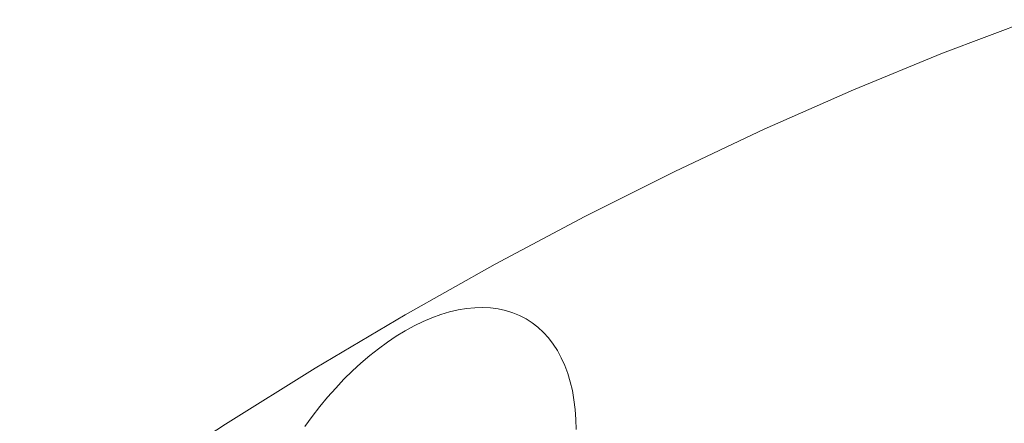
# Model space of a CAD drawing. Header units: millimetres. Extents: x 5 to 415, y 5 to 292.
# Tile 362 of 415: x 359.07 to 368.5, y 159.07 to 162.93. Entities that reach past the tile are written whole.
import ezdxf

# ---------------------------------------------------------------- set-up
doc = ezdxf.new("R2010")
doc.units = ezdxf.units.MM

msp = doc.modelspace()

# ---------------------------------------------------------------- linework, layer by layer
at = {"color": 7, "linetype": 'Continuous', "lineweight": 15, "flags": 128}
for points in [[(350.98125, 150.78412), (351.78883, 151.59436), (352.60393, 152.38442), (353.426, 153.15375), (354.25447, 153.90183), (355.08876, 154.62814), (355.92832, 155.33218), (356.77257, 156.01347), (357.62092, 156.67155), (358.47279, 157.30595), (359.32761, 157.91626), (360.18479, 158.50205), (361.04373, 159.06292), (361.90385, 159.59848), (362.76456, 160.10837), (363.62527, 160.59223), (364.48539, 161.04975), (365.34433, 161.48059), (366.2015, 161.88447), (367.05632, 162.26112), (367.90819, 162.61026), (368.75655, 162.93167)], [(364.40033, 159.01133), (364.39809, 159.10889), (364.39137, 159.2036), (364.38019, 159.2952), (364.36459, 159.38342), (364.34459, 159.46804), (364.32027, 159.54882), (364.29168, 159.62554), (364.25891, 159.69799), (364.22204, 159.76596), (364.18118, 159.82928), (364.13643, 159.88777), (364.08793, 159.94127), (364.03579, 159.98963), (363.98017, 160.03272), (363.92122, 160.07042), (363.8591, 160.10263), (363.79398, 160.12927), (363.72604, 160.15025), (363.65546, 160.16552), (363.58244, 160.17503), (363.50718, 160.17877), (363.42989, 160.17673), (363.35077, 160.1689), (363.27004, 160.1553), (363.18793, 160.13599), (363.10465, 160.111), (363.02045, 160.08041), (362.93554, 160.04431), (362.85017, 160.00278), (362.76456, 159.95595), (362.67895, 159.90394), (362.59357, 159.84689), (362.50867, 159.78497), (362.42446, 159.71834), (362.34119, 159.64718), (362.25908, 159.57169), (362.17835, 159.49207), (362.09923, 159.40855), (362.02193, 159.32136), (361.94667, 159.23072), (361.87365, 159.1369), (361.80307, 159.04014)]]:
    msp.add_lwpolyline(points, dxfattribs=at)

doc.saveas('drawing.dxf')
